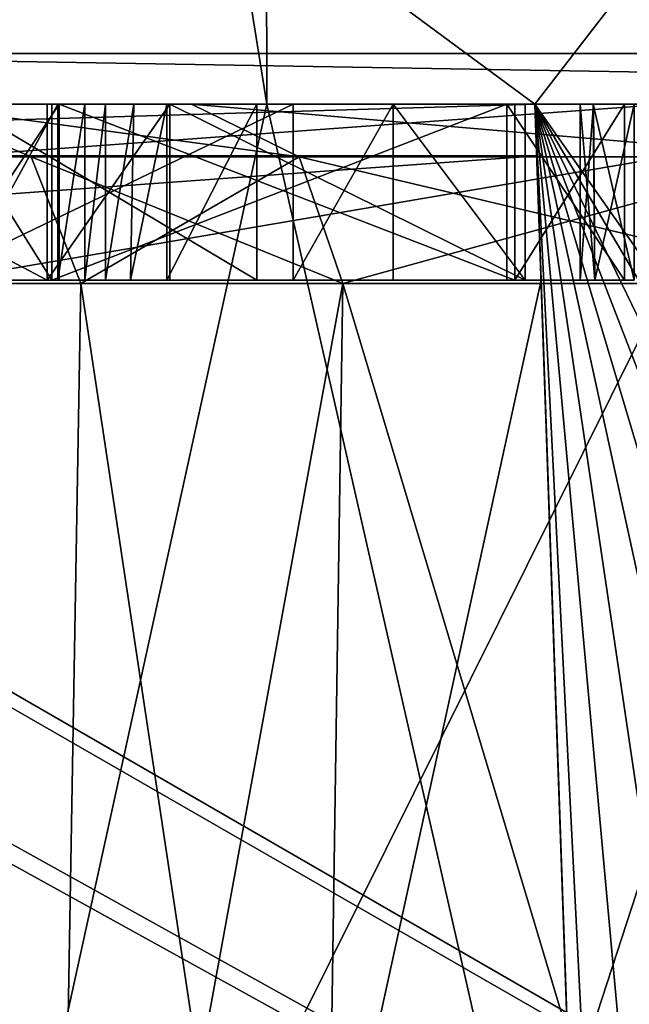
# Model space of a CAD drawing. Header units: millimetres. Extents: x -36.5 to 36.5, y -8.8 to 41.6.
# Tile 367 of 434: x 11.865 to 12.557, y 27.578 to 28.696. Entities that reach past the tile are written whole.
import ezdxf

# ---------------------------------------------------------------- set-up
doc = ezdxf.new("R2010")
doc.units = ezdxf.units.MM
doc.header["$LTSCALE"] = 65.185185
for name, color, linetype in [('1028', 7, 'CONTINUOUS'), ('1245', 7, 'CONTINUOUS'), ('1246', 7, 'CONTINUOUS'), ('1247', 7, 'CONTINUOUS'), ('1248', 7, 'CONTINUOUS'), ('1249', 7, 'CONTINUOUS'), ('1250', 7, 'CONTINUOUS'), ('1251', 7, 'CONTINUOUS'), ('1252', 7, 'CONTINUOUS'), ('1253', 7, 'CONTINUOUS'), ('1358', 7, 'CONTINUOUS'), ('1359', 7, 'CONTINUOUS'), ('1360', 7, 'CONTINUOUS'), ('1361', 7, 'CONTINUOUS'), ('1362', 7, 'CONTINUOUS'), ('1363', 7, 'CONTINUOUS'), ('1364', 7, 'CONTINUOUS'), ('1365', 7, 'CONTINUOUS'), ('1366', 7, 'CONTINUOUS'), ('1367', 7, 'CONTINUOUS'), ('1368', 7, 'CONTINUOUS'), ('1382', 7, 'CONTINUOUS'), ('1383', 7, 'CONTINUOUS'), ('324', 7, 'CONTINUOUS'), ('326', 7, 'CONTINUOUS'), ('327', 7, 'CONTINUOUS'), ('366', 7, 'CONTINUOUS'), ('383', 7, 'CONTINUOUS'), ('390', 7, 'CONTINUOUS'), ('395', 7, 'CONTINUOUS'), ('516', 7, 'CONTINUOUS'), ('545', 7, 'CONTINUOUS'), ('546', 7, 'CONTINUOUS'), ('683', 7, 'CONTINUOUS'), ('691', 7, 'CONTINUOUS'), ('693', 7, 'CONTINUOUS'), ('808', 7, 'CONTINUOUS'), ('831', 7, 'CONTINUOUS'), ('846', 7, 'CONTINUOUS'), ('957', 7, 'CONTINUOUS'), ('968', 7, 'CONTINUOUS'), ('969', 7, 'CONTINUOUS'), ('972', 7, 'CONTINUOUS')]:
    doc.layers.add(name, color=color, linetype=linetype)

msp = doc.modelspace()

# ---------------------------------------------------------------- linework, layer by layer
at = {"layer": '1028', "color": 7, "linetype": 'CONTINUOUS'}
for points in [[(11.8963, 28.4, -5.4371), (11.5173, 28.4, -4.2371), (11.7989, 28.4, -4.7298), (11.8963, 28.4, -5.4371)], [(11.7613, 28.4, -4.6005), (12.1754, 28.4, -4.6005), (11.7989, 28.4, -4.7298), (11.7613, 28.4, -4.6005)], [(11.7764, 28.4, 4.2577), (11.7764, 28.4, 5.4577), (11.9016, 28.4, 5.4577), (11.7764, 28.4, 4.2577)], [(11.9098, 28.4, 4.2577), (11.7764, 28.4, 4.2577), (11.9016, 28.4, 4.514), (11.9098, 28.4, 4.2577)], [(11.9016, 28.4, 4.514), (11.7764, 28.4, 4.2577), (11.9016, 28.4, 5.4577), (11.9016, 28.4, 4.514)], [(11.8963, 28.4, -5.4371), (11.7989, 28.4, -4.7298), (11.9086, 28.4, -5.0818), (11.8963, 28.4, -5.4371)], [(11.7989, 28.4, -4.7298), (12.1754, 28.4, -4.6005), (12.1345, 28.4, -4.7298), (11.7989, 28.4, -4.7298)], [(12.0355, 28.4, -5.4371), (11.8963, 28.4, -5.4371), (11.9626, 28.4, -5.311), (12.0355, 28.4, -5.4371)], [(11.9626, 28.4, -5.311), (11.8963, 28.4, -5.4371), (11.9391, 28.4, -5.1937), (11.9626, 28.4, -5.311)], [(11.9391, 28.4, -5.1937), (11.8963, 28.4, -5.4371), (11.9086, 28.4, -5.0818), (11.9391, 28.4, -5.1937)], [(12.4181, 28.4, 5.4577), (11.9098, 28.4, 4.2577), (11.9016, 28.4, 4.514), (12.4181, 28.4, 5.4577)], [(12.4272, 28.4, 5.2024), (11.9098, 28.4, 4.2577), (12.4181, 28.4, 5.4577), (12.4272, 28.4, 5.2024)], [(12.0322, 28.4, -5.0622), (12.0355, 28.4, -5.4371), (11.9626, 28.4, -5.311), (12.0322, 28.4, -5.0622)], [(11.991, 28.4, -5.2016), (12.0322, 28.4, -5.0622), (11.9626, 28.4, -5.311), (11.991, 28.4, -5.2016)], [(12.1345, 28.4, -4.7298), (12.0355, 28.4, -5.4371), (12.0322, 28.4, -5.0622), (12.1345, 28.4, -4.7298)], [(12.439, 28.4, -4.2371), (12.0355, 28.4, -5.4371), (12.2892, 28.4, -4.2371), (12.439, 28.4, -4.2371)], [(12.2892, 28.4, -4.2371), (12.0355, 28.4, -5.4371), (12.1754, 28.4, -4.6005), (12.2892, 28.4, -4.2371)], [(12.1754, 28.4, -4.6005), (12.0355, 28.4, -5.4371), (12.1345, 28.4, -4.7298), (12.1754, 28.4, -4.6005)], [(12.5516, 28.4, 5.4577), (12.4272, 28.4, 5.2024), (12.4181, 28.4, 5.4577), (12.5516, 28.4, 5.4577)], [(12.4272, 28.4, 4.2577), (12.4272, 28.4, 5.2024), (12.5516, 28.4, 5.4577), (12.4272, 28.4, 4.2577)], [(12.5516, 28.4, 4.2577), (12.4272, 28.4, 4.2577), (12.5516, 28.4, 5.4577), (12.5516, 28.4, 4.2577)], [(12.5012, 28.4, -4.8453), (12.5179, 28.4, -4.6505), (12.518, 28.4, -5.0357), (12.5012, 28.4, -4.8453)], [(12.5179, 28.4, -4.6505), (12.5626, 28.4, -4.4974), (12.518, 28.4, -5.0357), (12.5179, 28.4, -4.6505)], [(12.518, 28.4, -5.0357), (12.5626, 28.4, -4.4974), (12.5626, 28.4, -5.1809), (12.518, 28.4, -5.0357)]]:
    msp.add_3dface(points, dxfattribs=at)
at = {"layer": '1245', "color": 7, "linetype": 'CONTINUOUS'}
for points in [[(11.7764, 28.6, 5.4577), (11.9016, 28.6, 5.4577), (11.9016, 28.4, 5.4577), (11.7764, 28.6, 5.4577)], [(11.7764, 28.4, 5.4577), (11.7764, 28.6, 5.4577), (11.9016, 28.4, 5.4577), (11.7764, 28.4, 5.4577)]]:
    msp.add_3dface(points, dxfattribs=at)
at = {"layer": '1246', "color": 7, "linetype": 'CONTINUOUS'}
for points in [[(11.9016, 28.6, 5.4577), (11.9016, 28.6, 4.514), (11.9016, 28.4, 5.4577), (11.9016, 28.6, 5.4577)], [(11.9016, 28.6, 4.514), (11.9016, 28.4, 4.514), (11.9016, 28.4, 5.4577), (11.9016, 28.6, 4.514)]]:
    msp.add_3dface(points, dxfattribs=at)
at = {"layer": '1247', "color": 7, "linetype": 'CONTINUOUS'}
for points in [[(11.9016, 28.6, 4.514), (12.4181, 28.6, 5.4577), (11.9016, 28.4, 4.514), (11.9016, 28.6, 4.514)], [(12.4181, 28.6, 5.4577), (12.4181, 28.4, 5.4577), (11.9016, 28.4, 4.514), (12.4181, 28.6, 5.4577)]]:
    msp.add_3dface(points, dxfattribs=at)
at = {"layer": '1248', "color": 7, "linetype": 'CONTINUOUS'}
for points in [[(12.4181, 28.6, 5.4577), (12.5516, 28.6, 5.4577), (12.5516, 28.4, 5.4577), (12.4181, 28.6, 5.4577)], [(12.4181, 28.6, 5.4577), (12.5516, 28.4, 5.4577), (12.4181, 28.4, 5.4577), (12.4181, 28.6, 5.4577)]]:
    msp.add_3dface(points, dxfattribs=at)
at = {"layer": '1249', "color": 7, "linetype": 'CONTINUOUS'}
for points in [[(12.5516, 28.6, 5.4577), (12.5516, 28.6, 4.2577), (12.5516, 28.4, 5.4577), (12.5516, 28.6, 5.4577)], [(12.5516, 28.6, 4.2577), (12.5516, 28.4, 4.2577), (12.5516, 28.4, 5.4577), (12.5516, 28.6, 4.2577)]]:
    msp.add_3dface(points, dxfattribs=at)
at = {"layer": '1250', "color": 7, "linetype": 'CONTINUOUS'}
for points in [[(12.5516, 28.6, 4.2577), (12.4272, 28.6, 4.2577), (12.4272, 28.4, 4.2577), (12.5516, 28.6, 4.2577)], [(12.5516, 28.6, 4.2577), (12.4272, 28.4, 4.2577), (12.5516, 28.4, 4.2577), (12.5516, 28.6, 4.2577)]]:
    msp.add_3dface(points, dxfattribs=at)
at = {"layer": '1251', "color": 7, "linetype": 'CONTINUOUS'}
for points in [[(12.4272, 28.6, 4.2577), (12.4272, 28.6, 5.2024), (12.4272, 28.4, 4.2577), (12.4272, 28.6, 4.2577)], [(12.4272, 28.6, 5.2024), (12.4272, 28.4, 5.2024), (12.4272, 28.4, 4.2577), (12.4272, 28.6, 5.2024)]]:
    msp.add_3dface(points, dxfattribs=at)
at = {"layer": '1252', "color": 7, "linetype": 'CONTINUOUS'}
for points in [[(12.4272, 28.6, 5.2024), (11.9098, 28.6, 4.2577), (12.4272, 28.4, 5.2024), (12.4272, 28.6, 5.2024)], [(11.9098, 28.6, 4.2577), (11.9098, 28.4, 4.2577), (12.4272, 28.4, 5.2024), (11.9098, 28.6, 4.2577)]]:
    msp.add_3dface(points, dxfattribs=at)
at = {"layer": '1253', "color": 7, "linetype": 'CONTINUOUS'}
for points in [[(11.9098, 28.6, 4.2577), (11.7764, 28.6, 4.2577), (11.7764, 28.4, 4.2577), (11.9098, 28.6, 4.2577)], [(11.9098, 28.6, 4.2577), (11.7764, 28.4, 4.2577), (11.9098, 28.4, 4.2577), (11.9098, 28.6, 4.2577)]]:
    msp.add_3dface(points, dxfattribs=at)
at = {"layer": '1358', "color": 7, "linetype": 'CONTINUOUS'}
for points in [[(11.7613, 28.6, -4.6005), (12.1754, 28.6, -4.6005), (11.7613, 28.4, -4.6005), (11.7613, 28.6, -4.6005)], [(12.1754, 28.6, -4.6005), (12.1754, 28.4, -4.6005), (11.7613, 28.4, -4.6005), (12.1754, 28.6, -4.6005)]]:
    msp.add_3dface(points, dxfattribs=at)
at = {"layer": '1359', "color": 7, "linetype": 'CONTINUOUS'}
for points in [[(12.1754, 28.6, -4.6005), (12.2892, 28.6, -4.2371), (12.1754, 28.4, -4.6005), (12.1754, 28.6, -4.6005)], [(12.2892, 28.6, -4.2371), (12.2892, 28.4, -4.2371), (12.1754, 28.4, -4.6005), (12.2892, 28.6, -4.2371)]]:
    msp.add_3dface(points, dxfattribs=at)
at = {"layer": '1360', "color": 7, "linetype": 'CONTINUOUS'}
for points in [[(12.2892, 28.6, -4.2371), (12.439, 28.6, -4.2371), (12.439, 28.4, -4.2371), (12.2892, 28.6, -4.2371)], [(12.2892, 28.6, -4.2371), (12.439, 28.4, -4.2371), (12.2892, 28.4, -4.2371), (12.2892, 28.6, -4.2371)]]:
    msp.add_3dface(points, dxfattribs=at)
at = {"layer": '1361', "color": 7, "linetype": 'CONTINUOUS'}
for points in [[(12.439, 28.6, -4.2371), (12.0355, 28.6, -5.4371), (12.439, 28.4, -4.2371), (12.439, 28.6, -4.2371)], [(12.0355, 28.6, -5.4371), (12.0355, 28.4, -5.4371), (12.439, 28.4, -4.2371), (12.0355, 28.6, -5.4371)]]:
    msp.add_3dface(points, dxfattribs=at)
at = {"layer": '1362', "color": 7, "linetype": 'CONTINUOUS'}
for points in [[(12.0355, 28.6, -5.4371), (11.8963, 28.6, -5.4371), (11.8963, 28.4, -5.4371), (12.0355, 28.6, -5.4371)], [(12.0355, 28.6, -5.4371), (11.8963, 28.4, -5.4371), (12.0355, 28.4, -5.4371), (12.0355, 28.6, -5.4371)]]:
    msp.add_3dface(points, dxfattribs=at)
at = {"layer": '1363', "color": 7, "linetype": 'CONTINUOUS'}
for points in [[(11.8963, 28.6, -5.4371), (11.5173, 28.6, -4.2371), (11.8963, 28.4, -5.4371), (11.8963, 28.6, -5.4371)], [(11.5173, 28.6, -4.2371), (11.5173, 28.4, -4.2371), (11.8963, 28.4, -5.4371), (11.5173, 28.6, -4.2371)]]:
    msp.add_3dface(points, dxfattribs=at)
at = {"layer": '1364', "color": 7, "linetype": 'CONTINUOUS'}
for points in [[(11.7989, 28.6, -4.7298), (11.9086, 28.6, -5.0818), (11.7989, 28.4, -4.7298), (11.7989, 28.6, -4.7298)], [(11.7989, 28.4, -4.7298), (11.9086, 28.6, -5.0818), (11.9086, 28.4, -5.0818), (11.7989, 28.4, -4.7298)]]:
    msp.add_3dface(points, dxfattribs=at)
at = {"layer": '1365', "color": 7, "linetype": 'CONTINUOUS'}
for points in [[(11.9086, 28.6, -5.0818), (11.939, 28.6, -5.1933), (11.9086, 28.4, -5.0818), (11.9086, 28.6, -5.0818)], [(11.939, 28.6, -5.1933), (11.9391, 28.4, -5.1937), (11.9086, 28.4, -5.0818), (11.939, 28.6, -5.1933)], [(11.939, 28.6, -5.1933), (11.9626, 28.6, -5.311), (11.9391, 28.4, -5.1937), (11.939, 28.6, -5.1933)], [(11.9626, 28.6, -5.311), (11.9626, 28.4, -5.311), (11.9391, 28.4, -5.1937), (11.9626, 28.6, -5.311)]]:
    msp.add_3dface(points, dxfattribs=at)
at = {"layer": '1366', "color": 7, "linetype": 'CONTINUOUS'}
for points in [[(11.9626, 28.6, -5.311), (11.9947, 28.6, -5.1883), (11.9626, 28.4, -5.311), (11.9626, 28.6, -5.311)], [(11.9947, 28.6, -5.1883), (11.991, 28.4, -5.2016), (11.9626, 28.4, -5.311), (11.9947, 28.6, -5.1883)], [(11.9947, 28.6, -5.1883), (12.0322, 28.6, -5.0622), (11.991, 28.4, -5.2016), (11.9947, 28.6, -5.1883)], [(12.0322, 28.6, -5.0622), (12.0322, 28.4, -5.0622), (11.991, 28.4, -5.2016), (12.0322, 28.6, -5.0622)]]:
    msp.add_3dface(points, dxfattribs=at)
at = {"layer": '1367', "color": 7, "linetype": 'CONTINUOUS'}
for points in [[(12.0322, 28.6, -5.0622), (12.1345, 28.6, -4.7298), (12.0322, 28.4, -5.0622), (12.0322, 28.6, -5.0622)], [(12.1345, 28.6, -4.7298), (12.1345, 28.4, -4.7298), (12.0322, 28.4, -5.0622), (12.1345, 28.6, -4.7298)]]:
    msp.add_3dface(points, dxfattribs=at)
at = {"layer": '1368', "color": 7, "linetype": 'CONTINUOUS'}
for points in [[(12.1345, 28.6, -4.7298), (11.7989, 28.6, -4.7298), (12.1345, 28.4, -4.7298), (12.1345, 28.6, -4.7298)], [(11.7989, 28.6, -4.7298), (11.7989, 28.4, -4.7298), (12.1345, 28.4, -4.7298), (11.7989, 28.6, -4.7298)]]:
    msp.add_3dface(points, dxfattribs=at)
at = {"layer": '1382', "color": 7, "linetype": 'CONTINUOUS'}
for points in [[(12.516, 28.6, -5.0251), (12.5012, 28.6, -4.8453), (12.518, 28.4, -5.0357), (12.516, 28.6, -5.0251)], [(12.5012, 28.6, -4.8453), (12.5012, 28.4, -4.8453), (12.518, 28.4, -5.0357), (12.5012, 28.6, -4.8453)], [(12.5626, 28.6, -5.1809), (12.516, 28.6, -5.0251), (12.5626, 28.4, -5.1809), (12.5626, 28.6, -5.1809)], [(12.516, 28.6, -5.0251), (12.518, 28.4, -5.0357), (12.5626, 28.4, -5.1809), (12.516, 28.6, -5.0251)]]:
    msp.add_3dface(points, dxfattribs=at)
at = {"layer": '1383', "color": 7, "linetype": 'CONTINUOUS'}
for points in [[(12.5012, 28.6, -4.8453), (12.5163, 28.6, -4.6598), (12.5012, 28.4, -4.8453), (12.5012, 28.6, -4.8453)], [(12.5163, 28.6, -4.6598), (12.5179, 28.4, -4.6505), (12.5012, 28.4, -4.8453), (12.5163, 28.6, -4.6598)], [(12.5163, 28.6, -4.6598), (12.5626, 28.6, -4.4974), (12.5179, 28.4, -4.6505), (12.5163, 28.6, -4.6598)], [(12.5626, 28.6, -4.4974), (12.5626, 28.4, -4.4974), (12.5179, 28.4, -4.6505), (12.5626, 28.6, -4.4974)]]:
    msp.add_3dface(points, dxfattribs=at)
at = {"layer": '324', "color": 7, "linetype": 'CONTINUOUS'}
for points in [[(12.45, 28.6, 15.2), (6, 28.6, 15.2), (6, 28.6, 13.9007), (12.45, 28.6, 15.2)], [(12.45, 28.6, 14), (12.45, 28.6, 15.2), (6, 28.6, 13.9007), (12.45, 28.6, 14)], [(19.8, 28.6, 14), (12.45, 28.6, 14), (6, 28.6, 13.9007), (19.8, 28.6, 14)], [(19.8, 28.6, 13.9007), (19.8, 28.6, 14), (6, 28.6, 13.9007), (19.8, 28.6, 13.9007)], [(18.5336, 28.6, -14), (20.9806, 28.6, -13.9501), (11, 28.6, -14), (18.5336, 28.6, -14)], [(11, 28.6, -14), (20.9806, 28.6, -13.9501), (19.8, 28.6, -13.9007), (11, 28.6, -14)], [(11, 28.6, -13.9007), (11, 28.6, -14), (19.8, 28.6, -13.9007), (11, 28.6, -13.9007)]]:
    msp.add_3dface(points, dxfattribs=at)
at = {"layer": '326', "color": 7, "linetype": 'CONTINUOUS'}
for points in [[(12.45, 28.6, 15.2), (19.8, 38.1, 15.2), (5, 34.1, 15.2), (12.45, 28.6, 15.2)], [(12.45, 28.6, 15.2), (19.8, 18.1294, 15.2), (19.8, 38.1, 15.2), (12.45, 28.6, 15.2)], [(6, 28.6, 15.2), (12.45, 28.6, 15.2), (5, 34.1, 15.2), (6, 28.6, 15.2)], [(19.8, 18.1294, 15.2), (12.45, 28.6, 15.2), (19.1135, 17.2943, 15.2), (19.8, 18.1294, 15.2)], [(19.1135, 17.2943, 15.2), (12.45, 28.6, 15.2), (18.2183, 16.6857, 15.2), (19.1135, 17.2943, 15.2)], [(18.2183, 16.6857, 15.2), (12.45, 28.6, 15.2), (17.188, 16.354, 15.2), (18.2183, 16.6857, 15.2)], [(17.188, 16.354, 15.2), (12.45, 28.6, 15.2), (16.109, 16.3258, 15.2), (17.188, 16.354, 15.2)], [(16.109, 16.3258, 15.2), (12.45, 28.6, 15.2), (15.0691, 16.6008, 15.2), (16.109, 16.3258, 15.2)], [(15.0691, 16.6008, 15.2), (12.45, 28.6, 15.2), (14.1472, 17.1571, 15.2), (15.0691, 16.6008, 15.2)], [(14.1472, 17.1571, 15.2), (12.45, 28.6, 15.2), (13.4179, 17.9498, 15.2), (14.1472, 17.1571, 15.2)], [(13.4179, 17.9498, 15.2), (12.45, 28.6, 15.2), (12.9404, 18.9162, 15.2), (13.4179, 17.9498, 15.2)], [(12.9404, 18.9162, 15.2), (12.45, 28.6, 15.2), (12.7515, 19.9674, 15.2), (12.9404, 18.9162, 15.2)]]:
    msp.add_3dface(points, dxfattribs=at)
at = {"layer": '327', "color": 7, "linetype": 'CONTINUOUS'}
for points in [[(10.5778, 32.1, -15.2), (19.8, 38.1, -15.2), (11.0015, 19.9674, -15.2), (10.5778, 32.1, -15.2)], [(11.0015, 19.9674, -15.2), (19.8, 38.1, -15.2), (11.2017, 18.8765, -15.2), (11.0015, 19.9674, -15.2)], [(11.2017, 18.8765, -15.2), (19.8, 38.1, -15.2), (11.7087, 17.889, -15.2), (11.2017, 18.8765, -15.2)], [(11.7087, 17.889, -15.2), (19.8, 38.1, -15.2), (12.4778, 17.0915, -15.2), (11.7087, 17.889, -15.2)], [(12.4778, 17.0915, -15.2), (19.8, 38.1, -15.2), (13.4462, 16.5492, -15.2), (12.4778, 17.0915, -15.2)]]:
    msp.add_3dface(points, dxfattribs=at)
at = {"layer": '366', "color": 7, "linetype": 'CONTINUOUS'}
for points in [[(19.8, 38.1349, 13.7343), (6, 28.6, 13.9007), (5.4998, 28.7343, 13.8984), (19.8, 38.1349, 13.7343)], [(19.8, 28.6, 13.9007), (6, 28.6, 13.9007), (19.8, 38.1349, 13.7343), (19.8, 28.6, 13.9007)]]:
    msp.add_3dface(points, dxfattribs=at)
at = {"layer": '383', "color": 7, "linetype": 'CONTINUOUS'}
for points in [[(10.9692, 30.3631, -13.87), (11, 28.6, -13.9007), (13.8933, 38.1349, -13.7343), (10.9692, 30.3631, -13.87)], [(13.8933, 38.1349, -13.7343), (11, 28.6, -13.9007), (14.398, 31.6, -13.8484), (13.8933, 38.1349, -13.7343)], [(11, 28.6, -13.9007), (19.8, 28.6, -13.9007), (14.398, 31.6, -13.8484), (11, 28.6, -13.9007)]]:
    msp.add_3dface(points, dxfattribs=at)
at = {"layer": '390', "color": 7, "linetype": 'CONTINUOUS'}
for points in [[(12.45, 28.6, 15.2), (12.45, 28.6, 14), (12.7515, 19.9673, 14.1507), (12.45, 28.6, 15.2)], [(12.7515, 19.9673, 14.1507), (12.7515, 19.9673, 14.6753), (12.45, 28.6, 15.2), (12.7515, 19.9673, 14.1507)], [(12.7515, 19.9674, 15.2), (12.45, 28.6, 15.2), (12.7515, 19.9673, 14.6753), (12.7515, 19.9674, 15.2)]]:
    msp.add_3dface(points, dxfattribs=at)
at = {"layer": '395', "color": 7, "linetype": 'CONTINUOUS'}
for points in [[(18.5336, 28.6, -14), (11, 28.6, -14), (11.0015, 19.9674, -14.1507), (18.5336, 28.6, -14)], [(18.5336, 19.3973, -14.1606), (18.5336, 28.6, -14), (11.0015, 19.9674, -14.1507), (18.5336, 19.3973, -14.1606)]]:
    msp.add_3dface(points, dxfattribs=at)
at = {"layer": '516', "color": 7, "linetype": 'CONTINUOUS'}
for points in [[(12.45, 28.6, 14), (19.8, 28.6, 14), (19.8, 18.1294, 14.1828), (12.45, 28.6, 14)], [(12.7515, 19.9673, 14.1507), (12.45, 28.6, 14), (19.8, 18.1294, 14.1828), (12.7515, 19.9673, 14.1507)]]:
    msp.add_3dface(points, dxfattribs=at)
at = {"layer": '545', "color": 7, "linetype": 'CONTINUOUS'}
for points in [[(12.45, 28.6, 15), (10.5, 28.6, 14.55), (10.5, 28.6, 15), (12.45, 28.6, 15)], [(10.5, 28.6, 14.55), (12.45, 28.6, 15), (10.6902, 28.6, 13.0422), (10.5, 28.6, 14.55)], [(10.6902, 28.6, 13.0422), (12.45, 28.6, 15), (10.8068, 28.6, 13.104), (10.6902, 28.6, 13.0422)], [(19.8, 28.6, -14), (10.7, 28.6, -14), (19.196, 28.6, -13.8834), (19.8, 28.6, -14)], [(10.7, 28.6, -14), (11.2736, 28.6, -11.5837), (14.7283, 28.6, -12.938), (10.7, 28.6, -14)], [(10.7, 28.6, -14), (14.7283, 28.6, -12.938), (16.9188, 28.6, -13.5946), (10.7, 28.6, -14)], [(10.7, 28.6, -14), (16.9188, 28.6, -13.5946), (19.196, 28.6, -13.8834), (10.7, 28.6, -14)], [(10.8068, 28.6, 13.104), (12.45, 28.6, 15), (10.9546, 28.6, 13.125), (10.8068, 28.6, 13.104)], [(10.9546, 28.6, 13.125), (12.45, 28.6, 15), (11.0671, 28.6, 13.1122), (10.9546, 28.6, 13.125)], [(11.0671, 28.6, 13.1122), (12.45, 28.6, 15), (11.1614, 28.6, 13.0737), (11.0671, 28.6, 13.1122)], [(11.1614, 28.6, 13.0737), (12.45, 28.6, 15), (11.2329, 28.6, 13.0136), (11.1614, 28.6, 13.0737)], [(11.2329, 28.6, 13.0136), (12.45, 28.6, 15), (11.2766, 28.6, 12.9382), (11.2329, 28.6, 13.0136)], [(11.2766, 28.6, 12.9382), (12.45, 28.6, 15), (11.2953, 28.6, 12.8476), (11.2766, 28.6, 12.9382)], [(11.2953, 28.6, 12.8476), (12.45, 28.6, 15), (11.3, 28.6, 12.7452), (11.2953, 28.6, 12.8476)], [(12.45, 28.6, 15), (11.3102, 28.6, 9.6883), (11.3, 28.6, 10.0889), (12.45, 28.6, 15)], [(11.3, 28.6, 10.869), (12.45, 28.6, 15), (11.3, 28.6, 10.0889), (11.3, 28.6, 10.869)], [(12.45, 28.6, 15), (11.3, 28.6, 10.869), (11.3, 28.6, 11), (12.45, 28.6, 15)], [(11.3, 28.6, 11.4363), (12.45, 28.6, 15), (11.3, 28.6, 11), (11.3, 28.6, 11.4363)], [(12.45, 28.6, 15), (11.3, 28.6, 11.4363), (11.3, 28.6, 12.0175), (12.45, 28.6, 15)], [(11.3, 28.6, 12.1476), (12.45, 28.6, 15), (11.3, 28.6, 12.0175), (11.3, 28.6, 12.1476)], [(12.45, 28.6, 15), (11.3, 28.6, 12.1476), (11.3, 28.6, 12.3744), (12.45, 28.6, 15)], [(11.3, 28.6, 12.7452), (12.45, 28.6, 15), (11.3, 28.6, 12.3744), (11.3, 28.6, 12.7452)], [(11.3102, 28.6, 9.6883), (12.45, 28.6, 15), (11.3213, 28.6, 9.5855), (11.3102, 28.6, 9.6883)], [(12.45, 28.6, 15), (11.7377, 28.6, 8.8697), (11.3213, 28.6, 9.5855), (12.45, 28.6, 15)], [(11.7892, 28.6, -5.8316), (11.5173, 28.6, -4.2371), (11.8963, 28.6, -5.4371), (11.7892, 28.6, -5.8316)], [(12.45, 28.6, 15), (12.0603, 28.6, 9.7542), (11.7377, 28.6, 8.8697), (12.45, 28.6, 15)], [(11.7377, 28.6, 7.9304), (12.0602, 28.6, 7.0459), (11.7764, 28.6, 5.4577), (11.7377, 28.6, 7.9304)], [(11.7764, 28.6, 4.2577), (11.9098, 28.6, 4.2577), (11.7613, 28.6, -4.6005), (11.7764, 28.6, 4.2577)], [(11.7613, 28.6, -4.6005), (11.9098, 28.6, 4.2577), (12.1754, 28.6, -4.6005), (11.7613, 28.6, -4.6005)], [(11.7764, 28.6, 5.4577), (12.0602, 28.6, 7.0459), (11.9016, 28.6, 5.4577), (11.7764, 28.6, 5.4577)], [(12.6, 28.6, -5.6965), (11.7892, 28.6, -5.8316), (12.5626, 28.6, -5.1809), (12.6, 28.6, -5.6965)], [(12.0355, 28.6, -5.4371), (11.7892, 28.6, -5.8316), (11.8963, 28.6, -5.4371), (12.0355, 28.6, -5.4371)], [(11.7892, 28.6, -5.8316), (12.0355, 28.6, -5.4371), (12.5012, 28.6, -4.8453), (11.7892, 28.6, -5.8316)], [(12.5626, 28.6, -5.1809), (11.7892, 28.6, -5.8316), (12.516, 28.6, -5.0251), (12.5626, 28.6, -5.1809)], [(12.516, 28.6, -5.0251), (11.7892, 28.6, -5.8316), (12.5012, 28.6, -4.8453), (12.516, 28.6, -5.0251)], [(11.9086, 28.6, -5.0818), (11.7989, 28.6, -4.7298), (12.1345, 28.6, -4.7298), (11.9086, 28.6, -5.0818)], [(11.9016, 28.6, 5.4577), (12.0602, 28.6, 7.0459), (11.9016, 28.6, 4.514), (11.9016, 28.6, 5.4577)], [(11.9016, 28.6, 4.514), (12.0602, 28.6, 7.0459), (12.4181, 28.6, 5.4577), (11.9016, 28.6, 4.514)], [(11.939, 28.6, -5.1933), (11.9086, 28.6, -5.0818), (12.1345, 28.6, -4.7298), (11.939, 28.6, -5.1933)], [(11.9098, 28.6, 4.2577), (12.4272, 28.6, 5.2024), (12.1754, 28.6, -4.6005), (11.9098, 28.6, 4.2577)], [(11.9626, 28.6, -5.311), (11.939, 28.6, -5.1933), (11.9947, 28.6, -5.1883), (11.9626, 28.6, -5.311)], [(11.9947, 28.6, -5.1883), (11.939, 28.6, -5.1933), (12.0322, 28.6, -5.0622), (11.9947, 28.6, -5.1883)], [(12.0322, 28.6, -5.0622), (11.939, 28.6, -5.1933), (12.1345, 28.6, -4.7298), (12.0322, 28.6, -5.0622)], [(12.0355, 28.6, -5.4371), (12.439, 28.6, -4.2371), (12.5012, 28.6, -4.8453), (12.0355, 28.6, -5.4371)], [(12.0602, 28.6, 7.0459), (12.6649, 28.6, 6.3268), (12.4181, 28.6, 5.4577), (12.0602, 28.6, 7.0459)], [(12.45, 28.6, 15), (12.45, 28.6, 14), (12.0603, 28.6, 9.7542), (12.45, 28.6, 15)], [(12.45, 28.6, 14), (12.6649, 28.6, 10.4733), (12.0603, 28.6, 9.7542), (12.45, 28.6, 14)], [(12.1754, 28.6, -4.6005), (12.4272, 28.6, 5.2024), (12.2892, 28.6, -4.2371), (12.1754, 28.6, -4.6005)], [(12.4272, 28.6, 5.2024), (12.4272, 28.6, 4.2577), (12.2892, 28.6, -4.2371), (12.4272, 28.6, 5.2024)], [(12.2892, 28.6, -4.2371), (12.4272, 28.6, 4.2577), (12.439, 28.6, -4.2371), (12.2892, 28.6, -4.2371)], [(12.4181, 28.6, 5.4577), (12.6649, 28.6, 6.3268), (12.5516, 28.6, 5.4577), (12.4181, 28.6, 5.4577)], [(12.4272, 28.6, 4.2577), (12.5516, 28.6, 4.2577), (12.439, 28.6, -4.2371), (12.4272, 28.6, 4.2577)], [(12.439, 28.6, -4.2371), (12.5516, 28.6, 4.2577), (12.5012, 28.6, -4.8453), (12.439, 28.6, -4.2371)], [(12.45, 28.6, 14), (19.8, 28.6, 14), (16.9601, 28.6, 13.6038), (12.45, 28.6, 14)], [(15.3833, 28.6, 13.176), (12.45, 28.6, 14), (16.9601, 28.6, 13.6038), (15.3833, 28.6, 13.176)], [(12.45, 28.6, 14), (15.3833, 28.6, 13.176), (15.1568, 28.6, 13.0787), (12.45, 28.6, 14)], [(12.6649, 28.6, 10.4733), (12.45, 28.6, 14), (14.8799, 28.6, 12.8744), (12.6649, 28.6, 10.4733)], [(12.45, 28.6, 14), (15.1568, 28.6, 13.0787), (14.9933, 28.6, 12.9748), (12.45, 28.6, 14)], [(12.45, 28.6, 14), (14.9933, 28.6, 12.9748), (14.8799, 28.6, 12.8744), (12.45, 28.6, 14)], [(12.5012, 28.6, -4.8453), (12.5516, 28.6, 4.2577), (12.5163, 28.6, -4.6598), (12.5012, 28.6, -4.8453)], [(12.5163, 28.6, -4.6598), (12.5516, 28.6, 4.2577), (12.5626, 28.6, -4.4974), (12.5163, 28.6, -4.6598)], [(12.5516, 28.6, 5.4577), (12.6649, 28.6, 6.3268), (12.5516, 28.6, 4.2577), (12.5516, 28.6, 5.4577)], [(12.5516, 28.6, 4.2577), (12.6649, 28.6, 6.3268), (12.5626, 28.6, -4.4974), (12.5516, 28.6, 4.2577)]]:
    msp.add_3dface(points, dxfattribs=at)
at = {"layer": '546', "color": 7, "linetype": 'CONTINUOUS'}
for points in [[(10.5, 28.4, 15.2), (10.5, 19.45, 15.2), (12.457, 28.4, 15.2), (10.5, 28.4, 15.2)], [(12.457, 28.4, 15.2), (10.5, 19.45, 15.2), (12.7515, 19.9674, 15.2), (12.457, 28.4, 15.2)]]:
    msp.add_3dface(points, dxfattribs=at)
at = {"layer": '683', "color": 7, "linetype": 'CONTINUOUS'}
for points in [[(12.457, 28.4, 15.2), (12.7515, 19.9674, 15.2), (12.45, 28.6, 14), (12.457, 28.4, 15.2)], [(12.457, 28.4, 15.2), (12.45, 28.6, 14), (12.452, 28.5414, 15.1414), (12.457, 28.4, 15.2)], [(12.7515, 19.9674, 15.2), (12.7515, 19.9674, 14.1507), (12.45, 28.6, 14), (12.7515, 19.9674, 15.2)], [(12.45, 28.6, 14), (12.45, 28.6, 15), (12.452, 28.5414, 15.1414), (12.45, 28.6, 14)]]:
    msp.add_3dface(points, dxfattribs=at)
at = {"layer": '691', "color": 7, "linetype": 'CONTINUOUS'}
msp.add_3dface([(12.7515, 19.9674, 14.1507), (19.8, 28.6, 14), (12.45, 28.6, 14), (12.7515, 19.9674, 14.1507)], dxfattribs=at)
at = {"layer": '693', "color": 7, "linetype": 'CONTINUOUS'}
for points in [[(19.8, 23.345, -14.0917), (10.7007, 28.5793, -14.0004), (10.7, 28.6, -14), (19.8, 23.345, -14.0917)], [(19.8, 28.6, -14), (19.8, 23.345, -14.0917), (10.7, 28.6, -14), (19.8, 28.6, -14)], [(10.6446, 28.4329, -14.0029), (10.7007, 28.5793, -14.0004), (19.8, 23.345, -14.0917), (10.6446, 28.4329, -14.0029)], [(10.708, 28.3718, -14.004), (10.6446, 28.4329, -14.0029), (19.8, 23.345, -14.0917), (10.708, 28.3718, -14.004)], [(12.4511, 20.9551, -14.1334), (12.3, 20.1, -14.1484), (10.708, 28.3718, -14.004), (12.4511, 20.9551, -14.1334)], [(10.708, 28.3718, -14.004), (12.3, 20.1, -14.1484), (11.0015, 19.9674, -14.1507), (10.708, 28.3718, -14.004)], [(15.2324, 22.5621, -14.1054), (14.3676, 22.5621, -14.1054), (10.708, 28.3718, -14.004), (15.2324, 22.5621, -14.1054)], [(15.2324, 22.5621, -14.1054), (10.708, 28.3718, -14.004), (19.8, 23.345, -14.0917), (15.2324, 22.5621, -14.1054)], [(14.3676, 22.5621, -14.1054), (13.5502, 22.2652, -14.1106), (10.708, 28.3718, -14.004), (14.3676, 22.5621, -14.1054)], [(13.5502, 22.2652, -14.1106), (12.8847, 21.7068, -14.1203), (10.708, 28.3718, -14.004), (13.5502, 22.2652, -14.1106)], [(12.8847, 21.7068, -14.1203), (12.4511, 20.9551, -14.1334), (10.708, 28.3718, -14.004), (12.8847, 21.7068, -14.1203)]]:
    msp.add_3dface(points, dxfattribs=at)
at = {"layer": '808', "color": 7, "linetype": 'CONTINUOUS'}
for points in [[(11.9036, 26.6, 7.9604), (12.2051, 26.6, 7.1322), (11.9345, 28.3965, 7.9653), (11.9036, 26.6, 7.9604)], [(11.9036, 26.6, 8.8396), (11.9036, 26.6, 7.9604), (11.9345, 28.3965, 8.8347), (11.9036, 26.6, 8.8396)], [(11.9345, 28.3965, 8.8347), (11.9036, 26.6, 7.9604), (11.9345, 28.3965, 7.9653), (11.9345, 28.3965, 8.8347)], [(12.2051, 26.6, 9.6678), (11.9036, 26.6, 8.8396), (12.2319, 28.3965, 9.6518), (12.2051, 26.6, 9.6678)], [(12.2319, 28.3965, 9.6518), (11.9036, 26.6, 8.8396), (11.9345, 28.3965, 8.8347), (12.2319, 28.3965, 9.6518)], [(11.9345, 28.3965, 7.9653), (12.2051, 26.6, 7.1322), (12.2319, 28.3965, 7.1482), (11.9345, 28.3965, 7.9653)], [(12.2051, 26.6, 7.1322), (12.7703, 26.6, 6.4585), (12.2319, 28.3965, 7.1482), (12.2051, 26.6, 7.1322)], [(12.7703, 26.6, 10.3415), (12.2051, 26.6, 9.6678), (12.7907, 28.3965, 10.3178), (12.7703, 26.6, 10.3415)], [(12.7907, 28.3965, 10.3178), (12.2051, 26.6, 9.6678), (12.2319, 28.3965, 9.6518), (12.7907, 28.3965, 10.3178)], [(12.2319, 28.3965, 7.1482), (12.7703, 26.6, 6.4585), (12.7907, 28.3965, 6.4822), (12.2319, 28.3965, 7.1482)]]:
    msp.add_3dface(points, dxfattribs=at)
at = {"layer": '831', "color": 7, "linetype": 'CONTINUOUS'}
for points in [[(11.3247, 28.6573, -11.4532), (11.3465, 28.7965, -11.3976), (14.7794, 28.6573, -12.8075), (11.3247, 28.6573, -11.4532)], [(11.3465, 28.7965, -11.3976), (14.8013, 28.7965, -12.7518), (14.7794, 28.6573, -12.8075), (11.3465, 28.7965, -11.3976)], [(11.2736, 28.6, -11.5837), (11.3247, 28.6573, -11.4532), (14.7283, 28.6, -12.938), (11.2736, 28.6, -11.5837)], [(14.7283, 28.6, -12.938), (11.3247, 28.6573, -11.4532), (14.7794, 28.6573, -12.8075), (14.7283, 28.6, -12.938)]]:
    msp.add_3dface(points, dxfattribs=at)
at = {"layer": '846', "color": 7, "linetype": 'CONTINUOUS'}
for points in [[(12.1822, 28.5402, 9.6804), (11.878, 28.5402, 8.8447), (11.7377, 28.6, 8.8697), (12.1822, 28.5402, 9.6804)], [(12.0603, 28.6, 9.7542), (12.1822, 28.5402, 9.6804), (11.7377, 28.6, 8.8697), (12.0603, 28.6, 9.7542)], [(11.878, 28.5402, 8.8447), (11.878, 28.5402, 7.9553), (11.7377, 28.6, 8.8697), (11.878, 28.5402, 8.8447)], [(11.878, 28.5402, 7.9553), (12.1822, 28.5402, 7.1196), (11.7377, 28.6, 7.9304), (11.878, 28.5402, 7.9553)], [(11.7377, 28.6, 8.8697), (11.878, 28.5402, 7.9553), (11.7377, 28.6, 7.9304), (11.7377, 28.6, 8.8697)], [(11.7377, 28.6, 7.9304), (12.1822, 28.5402, 7.1196), (12.0602, 28.6, 7.0459), (11.7377, 28.6, 7.9304)], [(12.1822, 28.5402, 7.1196), (12.7539, 28.5402, 6.4383), (12.0602, 28.6, 7.0459), (12.1822, 28.5402, 7.1196)], [(12.0602, 28.6, 7.0459), (12.7539, 28.5402, 6.4383), (12.6649, 28.6, 6.3268), (12.0602, 28.6, 7.0459)], [(12.7539, 28.5402, 10.3617), (12.1822, 28.5402, 9.6804), (12.0603, 28.6, 9.7542), (12.7539, 28.5402, 10.3617)], [(12.6649, 28.6, 10.4733), (12.7539, 28.5402, 10.3617), (12.0603, 28.6, 9.7542), (12.6649, 28.6, 10.4733)], [(11.9345, 28.3965, 8.8347), (11.9345, 28.3965, 7.9653), (11.878, 28.5402, 8.8447), (11.9345, 28.3965, 8.8347)], [(12.1822, 28.5402, 9.6804), (11.9345, 28.3965, 8.8347), (11.878, 28.5402, 8.8447), (12.1822, 28.5402, 9.6804)], [(11.9345, 28.3965, 7.9653), (12.2319, 28.3965, 7.1482), (11.878, 28.5402, 7.9553), (11.9345, 28.3965, 7.9653)], [(11.878, 28.5402, 8.8447), (11.9345, 28.3965, 7.9653), (11.878, 28.5402, 7.9553), (11.878, 28.5402, 8.8447)], [(11.878, 28.5402, 7.9553), (12.2319, 28.3965, 7.1482), (12.1822, 28.5402, 7.1196), (11.878, 28.5402, 7.9553)], [(12.2319, 28.3965, 9.6518), (11.9345, 28.3965, 8.8347), (12.1822, 28.5402, 9.6804), (12.2319, 28.3965, 9.6518)], [(12.7539, 28.5402, 10.3617), (12.2319, 28.3965, 9.6518), (12.1822, 28.5402, 9.6804), (12.7539, 28.5402, 10.3617)], [(12.2319, 28.3965, 7.1482), (12.7907, 28.3965, 6.4822), (12.1822, 28.5402, 7.1196), (12.2319, 28.3965, 7.1482)], [(12.1822, 28.5402, 7.1196), (12.7907, 28.3965, 6.4822), (12.7539, 28.5402, 6.4383), (12.1822, 28.5402, 7.1196)], [(12.7907, 28.3965, 10.3178), (12.2319, 28.3965, 9.6518), (12.7539, 28.5402, 10.3617), (12.7907, 28.3965, 10.3178)]]:
    msp.add_3dface(points, dxfattribs=at)
at = {"layer": '957', "color": 7, "linetype": 'CONTINUOUS'}
for points in [[(12.452, 28.5414, 15.1414), (12.45, 28.6, 15), (10.5, 28.5414, 15.1414), (12.452, 28.5414, 15.1414)], [(12.45, 28.6, 15), (10.5, 28.6, 15), (10.5, 28.5414, 15.1414), (12.45, 28.6, 15)], [(10.5, 28.4, 15.2), (12.457, 28.4, 15.2), (12.452, 28.5414, 15.1414), (10.5, 28.4, 15.2)], [(10.5, 28.4, 15.2), (12.452, 28.5414, 15.1414), (10.5, 28.5414, 15.1414), (10.5, 28.4, 15.2)]]:
    msp.add_3dface(points, dxfattribs=at)
at = {"layer": '968', "color": 7, "linetype": 'CONTINUOUS'}
for points in [[(12.1456, 28.6, -10.4547), (11.7073, 28.6, -10.3197), (11.7066, 26.6, -10.3569), (12.1456, 28.6, -10.4547)], [(12.6, 26.6, -10.5349), (12.1456, 28.6, -10.4547), (11.7066, 26.6, -10.3569), (12.6, 26.6, -10.5349)], [(12.6, 28.6, -10.5), (12.1456, 28.6, -10.4547), (12.6, 26.6, -10.5349), (12.6, 28.6, -10.5)], [(12.6, 26.6, -5.8651), (11.7066, 26.6, -6.0431), (12.6, 28.3965, -5.8964), (12.6, 26.6, -5.8651)], [(12.6, 28.3965, -5.8964), (11.7066, 26.6, -6.0431), (11.7564, 28.3965, -6.0565), (12.6, 28.3965, -5.8964)]]:
    msp.add_3dface(points, dxfattribs=at)
at = {"layer": '969', "color": 7, "linetype": 'CONTINUOUS'}
for points in [[(12.1396, 31.4035, -10.5034), (11.6971, 31.4035, -10.3685), (12.1456, 28.6, -10.4547), (12.1396, 31.4035, -10.5034)], [(12.1456, 28.6, -10.4547), (11.6971, 31.4035, -10.3685), (11.7073, 28.6, -10.3197), (12.1456, 28.6, -10.4547)], [(12.6, 31.4035, -10.5489), (12.1396, 31.4035, -10.5034), (12.6, 28.6, -10.5), (12.6, 31.4035, -10.5489)], [(12.6, 28.6, -10.5), (12.1396, 31.4035, -10.5034), (12.1456, 28.6, -10.4547), (12.6, 28.6, -10.5)]]:
    msp.add_3dface(points, dxfattribs=at)
at = {"layer": '972', "color": 7, "linetype": 'CONTINUOUS'}
for points in [[(12.6, 28.5402, -5.8391), (11.7808, 28.5402, -5.9858), (12.6, 28.6, -5.6965), (12.6, 28.5402, -5.8391)], [(12.6, 28.6, -5.6965), (11.7808, 28.5402, -5.9858), (11.7892, 28.6, -5.8316), (12.6, 28.6, -5.6965)], [(12.6, 28.3965, -5.8964), (11.7564, 28.3965, -6.0565), (12.6, 28.5402, -5.8391), (12.6, 28.3965, -5.8964)], [(12.6, 28.5402, -5.8391), (11.7564, 28.3965, -6.0565), (11.7808, 28.5402, -5.9858), (12.6, 28.5402, -5.8391)]]:
    msp.add_3dface(points, dxfattribs=at)

doc.saveas('drawing.dxf')
